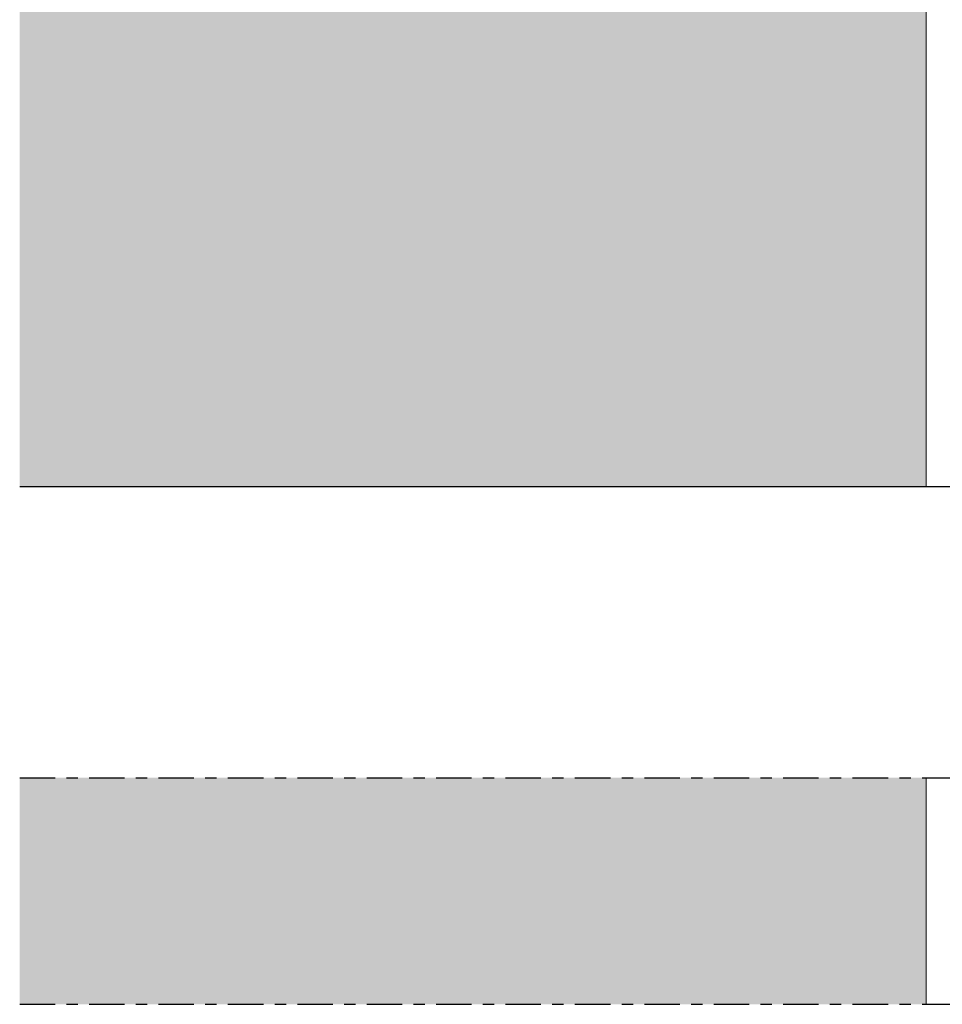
# Model space of a CAD drawing. Header units: metres. Extents: x 104013 to 108981, y 427946 to 428479.
# Tile 274 of 330: x 108860 to 108868, y 428291 to 428300. Entities that reach past the tile are written whole.
import ezdxf

# ---------------------------------------------------------------- set-up
doc = ezdxf.new("R2010")
doc.units = ezdxf.units.M
doc.linetypes.add('CENTER', pattern=[2, 1.25, -0.25, 0.25, -0.25])
doc.linetypes.add('XX-AFBREEK', pattern=[7, 4, -1, 1, -1])
for name, color, linetype, lineweight in [('N-WE-OG-BEBOUWING_WONINGBOUW-GD', 7, 'Continuous', 18), ('N-WE-VH-VERHARDING-GD', 7, 'Continuous', 25), ('N-XX-GW-GROND-GD', 7, 'Continuous', 25), ('X-XX-AL-AFBREEKLIJN-GD', 7, 'XX-AFBREEK', 25)]:
    doc.layers.add(name, color=color, linetype=linetype, lineweight=lineweight)
doc.layers.add('N-WE-VH-VERHARDING-AP_BEBOUWING', color=41, linetype='Continuous')

msp = doc.modelspace()

# ---------------------------------------------------------------- hatches: boundary and pattern name
at = {"layer": 'N-WE-VH-VERHARDING-AP_BEBOUWING'}
h = msp.add_hatch(color=256, dxfattribs=at)
h.dxf.hatch_style = 1
h.set_gradient(color1=(255, 255, 255), color2=(207, 207, 207))
h.paths.add_polyline_path([(108861.8036, 428306.7114), (108867.8036, 428301.7114), (108867.8036, 428295.7114), (108859.8036, 428295.7114), (108859.8036, 428305.0448)])
h = msp.add_hatch(color=256, dxfattribs=at)
h.dxf.hatch_style = 1
h.set_gradient(color1=(255, 255, 255), color2=(207, 207, 207))
h.paths.add_polyline_path([(108859.8036, 428293.142), (108859.8036, 428291.142), (108867.8036, 428291.142), (108867.8036, 428293.142)])

# ---------------------------------------------------------------- linework, layer by layer
at = {"layer": 'N-WE-OG-BEBOUWING_WONINGBOUW-GD'}
for points in [[(108867.8036, 428295.7114), (108867.8036, 428301.7114)], [(108867.8036, 428291.142), (108867.8036, 428293.142)]]:
    msp.add_lwpolyline(points, dxfattribs=at)
at = {"layer": 'N-WE-VH-VERHARDING-GD', "flags": 128}
msp.add_lwpolyline([(108869.8036, 428295.7114), (108867.8036, 428295.7114)], dxfattribs=at)
at = {"layer": 'N-XX-GW-GROND-GD', "flags": 128}
msp.add_lwpolyline([(108867.8036, 428295.7114), (108859.8036, 428295.7114)], dxfattribs=at)
at = {"layer": 'X-XX-AL-AFBREEKLIJN-GD', "linetype": 'CENTER', "ltscale": 0.25}
for points in [[(108859.8036, 428293.142), (108892.3046, 428293.142)], [(108859.8036, 428291.142), (108892.3046, 428291.142)]]:
    msp.add_lwpolyline(points, dxfattribs=at)

doc.saveas('drawing.dxf')
